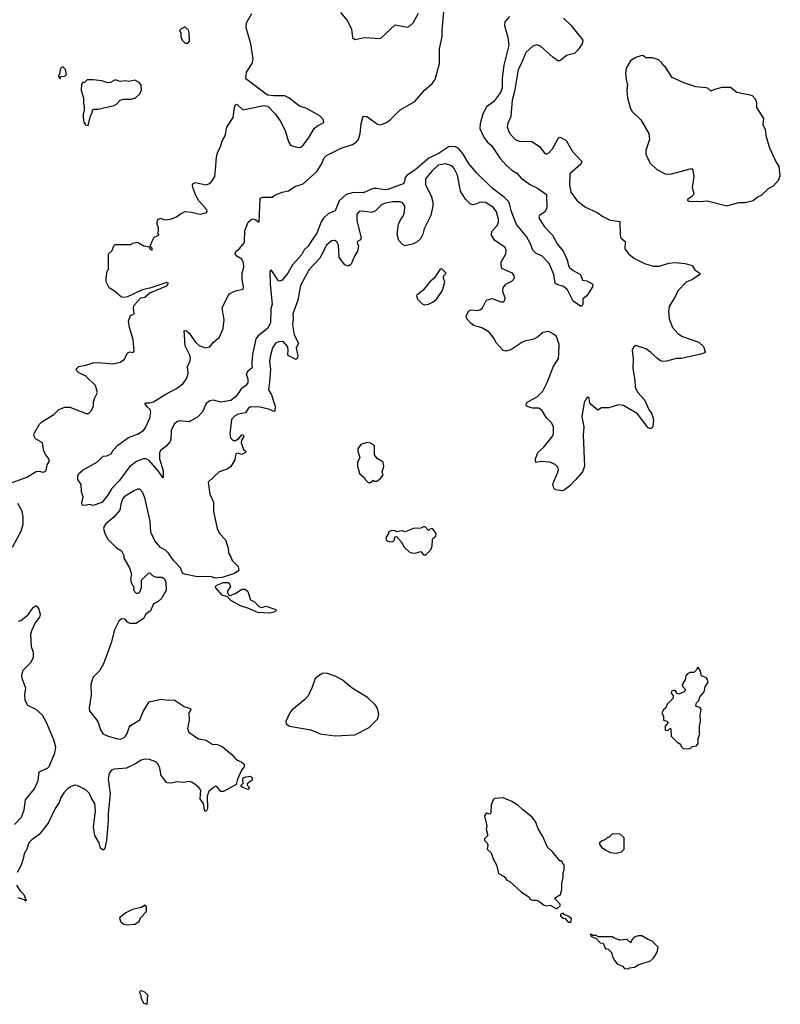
# Model space of a CAD drawing. Extents: x 2220333 to 2384341, y 721037 to 894043.
# Tile 273 of 325: x 2331456 to 2337652, y 829910 to 837931. Entities that reach past the tile are written whole.
import ezdxf

# ---------------------------------------------------------------- set-up
doc = ezdxf.new("R2010")
doc.units = 0

msp = doc.modelspace()

# ---------------------------------------------------------------- linework, layer by layer
at = {"layer": '0CON10XD'}
for points in [[(2333842.8, 836147.2), (2333805, 836086.2), (2333774.5, 836055.5), (2333755, 836019.6), (2333678.4, 835935), (2333640, 835865), (2333595, 835810), (2333575, 835800), (2333563, 835803), (2333505, 835892.5), (2333495, 835880), (2333497.5, 835775), (2333511.8, 835615), (2333502.5, 835575), (2333499.1, 835460.9), (2333473.8, 835415), (2333400, 835355), (2333379.9, 835330.1), (2333352.5, 835205), (2333346.2, 835135), (2333351.1, 835095), (2333313.3, 835066.7), (2333301.9, 835045), (2333314.3, 835005), (2333315, 834972.5), (2333295, 834947.1), (2333259.4, 834925), (2333235.4, 834885), (2333211.2, 834855), (2333175, 834829.8), (2333095, 834815.4), (2333035, 834831.8), (2333003.8, 834825), (2332973.8, 834805), (2332944.2, 834735.8), (2332907.5, 834695), (2332835.7, 834654.3), (2332755, 834663.3), (2332735, 834655.7), (2332715, 834637.5), (2332691.2, 834585), (2332688.5, 834515), (2332681.9, 834495), (2332645.6, 834455), (2332605.6, 834425), (2332595.5, 834405), (2332594.5, 834355), (2332626.2, 834255), (2332625, 834200), (2332585.5, 834255.5), (2332509.9, 834339.9), (2332485, 834354.4), (2332465, 834353.1), (2332408.6, 834331.4), (2332351.5, 834288.5), (2332265.3, 834175), (2332205, 834108.5), (2332175, 834058.9), (2332125, 833999.1), (2332055, 833974.4), (2332025, 833980.8), (2331986.9, 833973.1), (2331966.2, 833976.2), (2331961.2, 833995), (2331974, 834045), (2331960, 834085), (2331956.2, 834145), (2331930, 834185), (2331930, 834215), (2331938, 834235), (2331973.8, 834265), (2332089.8, 834330.2), (2332135, 834376.2), (2332165, 834377.5), (2332202.5, 834395), (2332218.8, 834425), (2332256, 834465), (2332343.1, 834526.9), (2332415, 834554.4), (2332464, 834585), (2332481.3, 834608.7), (2332516.1, 834683.9), (2332523.3, 834733.3), (2332519.2, 834755), (2332495, 834776.2), (2332476.7, 834805), (2332485, 834811.2), (2332515, 834809.4), (2332545, 834817.8), (2332640.8, 834879.2), (2332734.4, 834925.6), (2332785, 834965.7), (2332815.6, 835005), (2332828.8, 835048.8), (2332822, 835105), (2332842.1, 835147.9), (2332847.1, 835175), (2332840, 835205), (2332803.5, 835275), (2332795, 835400), (2332815, 835396), (2332835, 835380), (2332890.7, 835300.7), (2332917.3, 835277.3), (2332965, 835257.9), (2333005, 835265.7), (2333035.8, 835304.2), (2333084.3, 835345.7), (2333114.6, 835415.4), (2333121.2, 835485), (2333104.4, 835585), (2333155, 835683.3), (2333165, 835696.7), (2333195, 835713.3), (2333225, 835726), (2333276.2, 835735), (2333279.2, 835755), (2333268.6, 835815), (2333268.9, 835865), (2333280.6, 835915), (2333280.3, 835950.3), (2333265, 835981.2), (2333225.5, 836005.5), (2333210, 836025), (2333217.6, 836042.4), (2333249.2, 836070.8), (2333288, 836115), (2333290.5, 836215), (2333318.3, 836281.7), (2333338.3, 836301.7), (2333355, 836308), (2333380.9, 836300.9), (2333407.5, 836282.5), (2333415, 836476.7), (2333435, 836486), (2333513.9, 836486.1), (2333535, 836502.5), (2333595, 836527.5), (2333645, 836536.7), (2333696.9, 836573.1), (2333766.2, 836593.8), (2333876.4, 836695), (2333914.6, 836755), (2333937.5, 836805), (2333954.7, 836825.3), (2334076, 836885), (2334166.8, 836913.2), (2334197.3, 836932.7), (2334214.6, 836955.4), (2334229.6, 837005), (2334237.3, 837082.7), (2334255, 837145.3), (2334285, 837142.3), (2334370.9, 837080.9), (2334395.7, 837075.7), (2334444, 837095), (2334472.9, 837115), (2334555, 837197.5), (2334675.5, 837264.5), (2334753.7, 837356.3), (2334815, 837411.1), (2334839.1, 837445), (2334875.3, 837575.3), (2334876.6, 837695), (2334897.6, 837795), (2334896.5, 837845), (2334910, 837995)], [(2333055, 836740), (2333059.4, 836815), (2333070, 836855), (2333092, 836895), (2333106.2, 836945), (2333128.8, 836985), (2333143.8, 837055), (2333194.3, 837135), (2333205, 837216.7), (2333215, 837240), (2333225, 837243.3), (2333275, 837196.2), (2333445, 837233.3), (2333476.1, 837226.1), (2333536.2, 837165), (2333578.3, 837108.3), (2333617.3, 837027.3), (2333646.2, 836935), (2333665, 836907.5), (2333725, 836890.8), (2333745, 836894), (2333765, 836908.8), (2333808.6, 836965), (2333855, 837044), (2333876.8, 837063.2), (2333932.5, 837095), (2333930, 837115), (2333902.5, 837145), (2333795, 837206.7), (2333736.4, 837226.4), (2333647.5, 837295), (2333615, 837310), (2333525, 837310), (2333475, 837316.7), (2333298.3, 837448.3), (2333303.8, 837505), (2333349.2, 837575), (2333356.8, 837613.2), (2333338.1, 837735), (2333301.2, 837865), (2333303.8, 837905), (2333347, 837983)], [(2334068.7, 837988.7), (2334125, 837923.3), (2334158.8, 837855), (2334167, 837787), (2334185, 837770), (2334265, 837787.5), (2334395, 837777.5), (2334515, 837890), (2334615, 837870), (2334635, 837880), (2334660, 837905), (2334705.8, 837985)], [(2335886, 837945), (2335946.5, 837886.5), (2336043.1, 837765), (2336037.8, 837735), (2336000.7, 837679.3), (2335975.3, 837654.7), (2335909.5, 837640.5), (2335865, 837602.5), (2335845, 837594.6), (2335798.9, 837625), (2335699.2, 837715), (2335665, 837726.9), (2335635, 837715.7), (2335578.9, 837665), (2335544, 837576), (2335516.4, 837525), (2335486.6, 837345), (2335467.1, 837275), (2335457.2, 837142.8), (2335432.8, 837087.2), (2335427.1, 837055), (2335445.6, 837005.6), (2335491.2, 836955), (2335525, 836941.4), (2335629.1, 836939.1), (2335689.3, 836899.3), (2335735, 836840), (2335745, 836836.2), (2335765, 836846.2), (2335795, 836878), (2335845, 836970), (2335855, 836973.3), (2335868.1, 836968.1), (2335906.8, 836946.8), (2335958.1, 836858.1), (2336034, 836775), (2336027.5, 836755), (2335937.8, 836675), (2335934.3, 836585.7), (2335946.2, 836525), (2335998, 836455), (2336064, 836405), (2336160.9, 836360.9), (2336205, 836326.7), (2336265, 836299.4), (2336345, 836286.7), (2336346.2, 836175), (2336354, 836154), (2336386.7, 836125), (2336386.2, 836065), (2336414.3, 836024.3), (2336465, 835986), (2336546.7, 835945), (2336615, 835923.1), (2336665, 835923.3), (2336745, 835947.1), (2336795, 835952.9), (2336876.2, 835943.8), (2336935, 835927.5), (2336955, 835892.5), (2336995, 835867.5), (2336997.5, 835855), (2336936.7, 835815), (2336885, 835794.2), (2336817, 835723), (2336800.8, 835685), (2336747.1, 835595), (2336740, 835555), (2336745.6, 835495), (2336774.5, 835424.5), (2336818, 835375), (2336855, 835350), (2336987.5, 835305), (2337025, 835270), (2337040, 835225), (2337035, 835217.5), (2337005, 835206.2), (2336845, 835170), (2336805, 835170), (2336725, 835149.2), (2336695, 835147.1), (2336675, 835152.9), (2336650.2, 835170.2), (2336593.4, 835223.4), (2336555, 835249.2), (2336475, 835276.7), (2336456.1, 835263.9), (2336445, 835240), (2336453.1, 835165), (2336449.5, 835090.5), (2336467.5, 834995), (2336470.8, 834935), (2336492.5, 834895), (2336545.7, 834835), (2336580, 834755), (2336605, 834720), (2336618.6, 834675), (2336613.3, 834615), (2336599.3, 834600.7), (2336585, 834600), (2336575, 834606.7), (2336489.7, 834719.7), (2336375, 834788.8), (2336335, 834793.8), (2336255, 834768.8), (2336195, 834770), (2336165, 834750), (2336100, 834805), (2336095, 834847.5), (2336085, 834856.7), (2336075, 834851.2), (2336055, 834813.3), (2336034.3, 834695.7), (2336050.3, 834615), (2336044.8, 834545.2), (2336055.5, 834294.5), (2336041.1, 834248.9), (2335987.1, 834185), (2335935, 834131.9), (2335895, 834100.8), (2335874.4, 834094.4), (2335820.5, 834100.5), (2335806.7, 834115), (2335798.3, 834148.3), (2335839.4, 834245), (2335844.4, 834265), (2335839.2, 834285), (2335816.7, 834306.7), (2335775, 834325.7), (2335705, 834332), (2335660, 834325), (2335657.5, 834355), (2335677.5, 834405), (2335722.7, 834447.3), (2335797.9, 834542.1), (2335805, 834560), (2335805.3, 834615), (2335790, 834645), (2335747.7, 834687.7), (2335715, 834743.3), (2335685, 834766.2), (2335635, 834766.7), (2335605, 834773.8), (2335584.1, 834784.1), (2335580, 834795), (2335590, 834815), (2335670.3, 834859.7), (2335718.6, 834905), (2335755, 834980), (2335805, 835107.5), (2335845, 835171.2), (2335846.9, 835213.1), (2335851.1, 835285), (2335834.2, 835335), (2335825, 835353.3), (2335805, 835370), (2335765, 835390), (2335718.3, 835381.7), (2335673.3, 835345), (2335635, 835325.7), (2335575, 835314.2), (2335545, 835301.4), (2335457.9, 835242.1), (2335415, 835231.4), (2335395.6, 835235.6), (2335339.2, 835295), (2335317.2, 835337.2), (2335280, 835385), (2335220.8, 835420.8), (2335155, 835440.6), (2335134.3, 835455), (2335098.8, 835495), (2335093.8, 835515), (2335112.3, 835557.7), (2335132.3, 835567.7), (2335185, 835561.4), (2335209.7, 835570.3), (2335225.8, 835585), (2335253.1, 835636.9), (2335265, 835648), (2335305, 835658.6), (2335375, 835633.8), (2335396.4, 835633.6), (2335405, 835640), (2335410, 835665), (2335392, 835715), (2335394.2, 835745.8), (2335415, 835776.7), (2335465, 835801.2), (2335486, 835825), (2335484, 835845), (2335471.2, 835865), (2335417.8, 835887.8), (2335384.1, 835904.1), (2335377.7, 835927.7), (2335379.2, 835955), (2335415.7, 836025), (2335417.5, 836055), (2335410, 836075), (2335323.8, 836135), (2335298, 836175), (2335302, 836205), (2335344.3, 836255), (2335357.3, 836282.7), (2335357.5, 836305), (2335341.1, 836365), (2335315, 836400), (2335251.7, 836441.7), (2335205.8, 836445.8), (2335170.9, 836429.1), (2335145, 836424.3), (2335125, 836431.4), (2335087.8, 836467.8), (2335047.1, 836535), (2335022.7, 836665), (2334995, 836719.2), (2334975, 836740.6), (2334925, 836756.2), (2334865, 836747.3), (2334815, 836698.8), (2334762.7, 836635), (2334762.1, 836585), (2334806.7, 836495), (2334821.1, 836445), (2334821.4, 836415), (2334804.3, 836335), (2334752.1, 836227.9), (2334740.8, 836185), (2334721.2, 836145), (2334695, 836121.2), (2334665, 836106), (2334595, 836088.8), (2334572.3, 836102.3), (2334545, 836132.5), (2334531.9, 836185), (2334540.8, 836265), (2334557.9, 836302.1), (2334583.1, 836336.9), (2334590.6, 836365), (2334592.1, 836412.1), (2334575, 836440), (2334555, 836448.6), (2334495, 836448.5), (2334435, 836437.8), (2334406.2, 836425), (2334355.5, 836374.5), (2334325, 836360), (2334245, 836370.8), (2334221.7, 836368.3), (2334203, 836347), (2334201.7, 836291.7), (2334238.6, 836155), (2334230.9, 836139.1), (2334206.7, 836125), (2334203.9, 836116.1), (2334216.9, 836085), (2334208.6, 836045), (2334182.5, 836005), (2334155, 835940), (2334135, 835922.5), (2334103.6, 835933.6), (2334058, 835995), (2334052.2, 836095), (2334040.6, 836120.6), (2334022.1, 836132.1), (2333995, 836130.8), (2333955, 836094.5), (2333900.6, 835989.4), (2333813.2, 835895), (2333744.6, 835765), (2333720.7, 835645), (2333680, 835535), (2333684.6, 835495), (2333679.6, 835445), (2333692.5, 835365), (2333726.7, 835295), (2333708.1, 835255), (2333720.6, 835195), (2333719.4, 835175), (2333705, 835162), (2333644, 835195), (2333639.2, 835205), (2333643.6, 835235), (2333639.6, 835265), (2333605, 835307.8), (2333575, 835310.5), (2333540.8, 835295), (2333515, 835258.8), (2333495.5, 835184.5), (2333492.3, 835145), (2333500, 835085), (2333491.8, 834981.8)], [(2335445, 837956.7), (2335407.8, 837915), (2335405.5, 837885), (2335433.4, 837786.6), (2335440.4, 837725), (2335399, 837561), (2335386.7, 837455), (2335386.5, 837373.5), (2335372, 837338), (2335315, 837261.4), (2335258.9, 837221.1), (2335230, 837165), (2335206.2, 837083.8), (2335203.5, 837045), (2335236.9, 836975), (2335265, 836935.5), (2335299.2, 836905), (2335370, 836800), (2335418.5, 836745), (2335465, 836704.4), (2335505, 836681.4), (2335540.4, 836640.4), (2335615.6, 836585), (2335675, 836559.5), (2335747.5, 836507.5), (2335750, 836395), (2335732.7, 836367.3), (2335691.2, 836335), (2335686, 836325), (2335690.8, 836305), (2335731.4, 836245), (2335795.4, 836175.4), (2335833.3, 836105), (2335883.5, 836045), (2335914.5, 835975), (2335925.6, 835925.6), (2335933.6, 835913.6), (2335965, 835888), (2336023.3, 835855), (2336039.3, 835809.3), (2336075, 835803.8), (2336125, 835776), (2336122.5, 835755), (2336075, 835682.5), (2336043.9, 835656.1), (2336043.3, 835615), (2336035, 835597.5), (2336025, 835596.7), (2335965, 835637.5), (2335919.2, 835729.2), (2335885, 835758.8), (2335833.4, 835773.4), (2335818.8, 835785), (2335807.3, 835855), (2335770, 835945), (2335710.8, 836005), (2335659.2, 836029.2), (2335634.7, 836054.7), (2335618.2, 836105), (2335583.4, 836165), (2335502.2, 836262.2), (2335458.5, 836375), (2335445.6, 836435), (2335435, 836451.8), (2335405, 836482.4), (2335305, 836557.6), (2335176, 836685), (2335113.2, 836763.2), (2335065, 836841.8), (2335027.1, 836885), (2335005, 836896.1), (2334955, 836898.3), (2334873.8, 836845), (2334787.6, 836802.4), (2334674.5, 836705.5), (2334611.1, 836665), (2334596.4, 836645), (2334587.5, 836605), (2334580, 836595), (2334455, 836546.8), (2334425, 836544.2), (2334365, 836556.5), (2334335, 836555.9), (2334255, 836522), (2334175, 836523.8), (2334115, 836506.5), (2334059.6, 836455), (2334026.5, 836375), (2333970.1, 836349.9), (2333930.9, 836315), (2333912.4, 836285), (2333876.6, 836193.4), (2333842.8, 836147.2)], [(2332825, 837740), (2332840, 837755), (2332837.5, 837825), (2332830, 837845), (2332805, 837870), (2332795, 837870), (2332788.3, 837861.7), (2332775, 837860), (2332760, 837845), (2332760, 837835), (2332770, 837825), (2332770, 837795), (2332780, 837765), (2332805, 837740), (2332825, 837740)], [(2337215, 836414.2), (2337315, 836442.5), (2337365, 836442.5), (2337430.7, 836459.3), (2337463.9, 836486.1), (2337498.3, 836501.7), (2337555, 836556.7), (2337595, 836577.5), (2337637.5, 836625), (2337651.7, 836658.3), (2337642.5, 836735), (2337612.5, 836785), (2337566.7, 836885), (2337540, 836975), (2337530, 837035), (2337512.5, 837075), (2337517.5, 837125), (2337460, 837215), (2337460, 837255), (2337450, 837285), (2337425, 837310), (2337407, 837317), (2337298.3, 837338.3), (2337245, 837380), (2337175, 837377.5), (2337115, 837363.8), (2337085, 837350), (2337065, 837370), (2337050, 837375), (2336963.6, 837383.6), (2336865, 837417.5), (2336770.7, 837460.7), (2336717.5, 837545), (2336693.6, 837563.6), (2336683, 837583), (2336660, 837605), (2336611.7, 837621.7), (2336555, 837620), (2336537, 837637), (2336525, 837640), (2336475, 837622.5), (2336432.5, 837595), (2336397.5, 837535), (2336390.7, 837489.3), (2336398.3, 837428.3), (2336407.5, 837405), (2336402.5, 837355), (2336406.7, 837295), (2336427.5, 837215), (2336443.3, 837185), (2336516.7, 837115), (2336580, 837005), (2336586.7, 836955), (2336556.7, 836865), (2336556.7, 836835), (2336590, 836765), (2336645, 836711.2), (2336715, 836676.2), (2336755, 836674), (2336928.3, 836718.3), (2336938, 836705), (2336946, 836655), (2336933.8, 836565), (2336946.2, 836515), (2336937.7, 836492.3), (2336895, 836467.5), (2336897, 836457), (2336915, 836450), (2336965, 836453.8), (2336995, 836448.8), (2337055, 836455.7), (2337215, 836414.2)], [(2331785, 837450), (2331791.7, 837468.3), (2331825, 837470), (2331837.5, 837485), (2331830, 837525), (2331806.4, 837546.4), (2331787.5, 837535), (2331780, 837485), (2331770, 837475), (2331785, 837450)], [(2332015, 837070), (2332033, 837147), (2332046.4, 837173.6), (2332048.3, 837191.7), (2332057.5, 837202.5), (2332095, 837202), (2332225, 837232), (2332245, 837243.3), (2332273.6, 837276.4), (2332305, 837283.3), (2332363, 837283), (2332400, 837295), (2332432.5, 837325), (2332447.5, 837355), (2332445, 837400), (2332429.3, 837419.3), (2332395, 837437.5), (2332345, 837427.5), (2332315, 837432.5), (2332275, 837427.5), (2332235, 837440), (2332195, 837420), (2332175, 837416.7), (2332125, 837432.5), (2332055, 837442.5), (2332005, 837440), (2331985, 837420), (2331971.7, 837418.3), (2331960, 837405), (2331957.5, 837355), (2331976.7, 837295), (2331977, 837247), (2331982.5, 837235), (2331982.5, 837185), (2331972.5, 837165), (2331972.5, 837135), (2331980, 837095), (2331990, 837085), (2331990, 837075), (2332015, 837070)], [(2331395, 834161.4), (2331515.6, 834204.4), (2331590.5, 834249.5), (2331615, 834253.8), (2331644.1, 834244.1), (2331655, 834246.7), (2331670.7, 834259.3), (2331680, 834305), (2331700, 834335), (2331693.8, 834355), (2331668.8, 834385), (2331653.8, 834415), (2331642.5, 834485), (2331585, 834517.5), (2331572.5, 834545), (2331577.5, 834565), (2331616.7, 834635), (2331637.5, 834655), (2331735, 834716.2), (2331773.7, 834756.3), (2331825, 834774.5), (2331865, 834774.5), (2331996.4, 834723.6), (2332015.9, 834724.1), (2332041.7, 834748.3), (2332056.7, 834785), (2332056.7, 834815), (2332066.2, 834845), (2332090, 834895), (2332075, 834950), (2331995, 835026.7), (2331935.9, 835055.9), (2331922, 835072), (2331917.5, 835085), (2331937.5, 835105), (2331994.1, 835115.9), (2332053.4, 835136.6), (2332095, 835139.5), (2332215, 835127.3), (2332275, 835141.9), (2332310, 835165), (2332335, 835218), (2332355, 835226), (2332375, 835220), (2332388.3, 835231.7), (2332380.6, 835325), (2332350.2, 835425), (2332343.8, 835475), (2332358.1, 835521.9), (2332388.8, 835535), (2332384, 835585), (2332390, 835605), (2332444.3, 835665), (2332475, 835671.6), (2332515, 835707.1), (2332655, 835764), (2332669.4, 835785), (2332655, 835790.6), (2332516.7, 835743.3), (2332455, 835731.4), (2332335, 835674.5), (2332305, 835667.8), (2332285, 835671.5), (2332228.5, 835718.5), (2332185, 835745.7), (2332161.9, 835795), (2332160, 835825), (2332170, 835885), (2332180, 835895), (2332180, 836025), (2332208.3, 836051.7), (2332221.7, 836088.3), (2332235, 836100), (2332365, 836100), (2332375, 836110), (2332415, 836120), (2332468, 836088), (2332510, 836080), (2332517.5, 836065), (2332536.2, 836053.8), (2332535, 836070), (2332520, 836085), (2332534.1, 836125.9), (2332550.7, 836159.3), (2332590, 836175), (2332582.5, 836195), (2332587.5, 836205), (2332586, 836235), (2332575.9, 836265.9), (2332576, 836285), (2332585, 836306.7), (2332605, 836313.8), (2332635, 836300), (2332685, 836306.2), (2332733.3, 836325), (2332765, 836350.8), (2332805, 836367.5), (2332854.3, 836364.3), (2332925, 836346.2), (2332979.3, 836360.7), (2332982.5, 836375), (2332976.7, 836385), (2332915.6, 836455.6), (2332889.7, 836499.7), (2332866, 836565), (2332863.9, 836586.1), (2332867.5, 836595), (2332886.1, 836603.9), (2332975, 836585.8), (2333005, 836597.5), (2333025, 836618), (2333045.6, 836655), (2333055, 836740)], [(2334755, 835608.8), (2334785, 835613.8), (2334825, 835633.3), (2334855, 835658), (2334899.2, 835725), (2334918.8, 835795), (2334907.5, 835825), (2334908.3, 835841.7), (2334930, 835865), (2334895, 835902.5), (2334880.7, 835899.3), (2334831.2, 835825), (2334796.7, 835795), (2334741.7, 835728.3), (2334687.5, 835685), (2334697.5, 835655), (2334735, 835616.7), (2334755, 835608.8)], [(2333491.8, 834981.8), (2333481.9, 834915), (2333506.4, 834875), (2333524.7, 834824.7), (2333536.5, 834783.5), (2333535, 834742.5), (2333525, 834740), (2333494.4, 834754.4), (2333415.7, 834774.3), (2333335, 834777.1), (2333316, 834765), (2333295, 834728.8), (2333235, 834718.1), (2333205, 834701.4), (2333181.9, 834675), (2333167.6, 834557.6), (2333172.9, 834525), (2333195, 834503.8), (2333215, 834503.3), (2333240, 834520), (2333265, 834550), (2333275, 834552.5), (2333282.5, 834535), (2333263, 834507), (2333261.2, 834485), (2333280.5, 834430.5), (2333297.5, 834415), (2333296.7, 834406.7), (2333265, 834388.8), (2333235, 834400), (2333217.5, 834395), (2333209.2, 834345), (2333175, 834291.2), (2333145, 834269.2), (2333082, 834248), (2332992.5, 834165), (2333005.8, 834065), (2333035, 834000), (2333034.4, 833925), (2333065, 833787.5), (2333083.8, 833745), (2333133.3, 833695), (2333153.8, 833625), (2333156, 833585), (2333175.6, 833555.6), (2333186, 833525), (2333235, 833477.5), (2333242.5, 833445), (2333205, 833420), (2333105, 833386.7), (2333045, 833382.7), (2333015, 833394.3), (2332905, 833392.5), (2332797.5, 833415), (2332783.1, 833423.1), (2332765.6, 833465), (2332711.5, 833521.5), (2332669.2, 833585), (2332645, 833608.6), (2332602.6, 833632.6), (2332557.5, 833685), (2332525.7, 833755), (2332520, 833845), (2332474.2, 834035), (2332457.5, 834082.5), (2332435.9, 834105.9), (2332415, 834106), (2332385, 834094), (2332306.2, 834045), (2332292.5, 834025), (2332279.2, 833985), (2332272, 833935), (2332225, 833880), (2332156.6, 833823.4), (2332144.5, 833805.5), (2332140, 833785), (2332148.5, 833745), (2332175, 833700.5), (2332245, 833627.5), (2332284.5, 833604.5), (2332303.3, 833565), (2332303.8, 833545), (2332351.2, 833465), (2332367.5, 833415), (2332360, 833375), (2332363.8, 833345), (2332387, 833307), (2332383, 833283), (2332405, 833260), (2332425, 833260), (2332435, 833270), (2332447.5, 833305), (2332447.5, 833365), (2332505, 833423.3), (2332515, 833423.8), (2332541.7, 833401.7), (2332570.7, 833390.7), (2332615, 833390), (2332635, 833377.5), (2332646.7, 833345), (2332650, 833285), (2332612.5, 833215), (2332585, 833192.5), (2332547, 833173), (2332522.5, 833115), (2332485, 833087.5), (2332465, 833053.3), (2332405, 833012.5), (2332355, 833012), (2332334.1, 833024.1), (2332315, 833047.5), (2332285, 833050), (2332265, 833032.5), (2332229.7, 832960.3), (2332200.8, 832855), (2332139.2, 832685), (2332105, 832626.7), (2332055.9, 832574.1), (2332045.9, 832554.1), (2332036, 832515), (2332037.9, 832427.9), (2332021.5, 832325), (2332025, 832301.2), (2332092.5, 832215), (2332113.5, 832145), (2332134.7, 832114.7), (2332175.7, 832094.3), (2332251.9, 832071.9), (2332275, 832070.8), (2332305, 832081.8), (2332319.1, 832095), (2332332.7, 832115), (2332347.8, 832165), (2332358.6, 832181.4), (2332433.8, 832226.2), (2332462.9, 832295), (2332511.2, 832375), (2332607.1, 832397.1), (2332665, 832386.9), (2332715, 832390), (2332795, 832336.2), (2332845, 832320), (2332850, 832315), (2332847.5, 832305), (2332833.3, 832285), (2332836, 832225), (2332824.4, 832155), (2332835, 832127.5), (2332913.2, 832073.2), (2332975, 832060.6), (2333025, 832028.6), (2333065, 832027.8), (2333105, 832011.1), (2333185, 831944.2), (2333222.7, 831902.7), (2333265, 831883.8), (2333283.3, 831865), (2333283.3, 831845), (2333263, 831817), (2333230, 831745), (2333219.3, 831700.7), (2333115, 831644), (2333093.9, 831643.9), (2333065, 831682.5), (2333055, 831687.5), (2333033.6, 831676.4), (2332996.6, 831643.4), (2332984.3, 831605), (2332985.7, 831505), (2332975, 831483.8), (2332964.3, 831484.3), (2332953.1, 831545), (2332927.5, 831585), (2332931.4, 831655), (2332915, 831677.1), (2332882.6, 831702.6), (2332855, 831720), (2332835, 831724.3), (2332793.2, 831716.8), (2332735, 831721.4), (2332691.7, 831711.7), (2332655, 831714), (2332607.5, 831775), (2332597.8, 831835), (2332585, 831866), (2332564.5, 831884.5), (2332514.5, 831904.5), (2332475, 831906.5), (2332445, 831900), (2332395, 831865.7), (2332325, 831834.4), (2332225, 831825.8), (2332203.2, 831816.8), (2332185, 831792.5), (2332175.8, 831744.2), (2332194.3, 831625), (2332175.7, 831465.7), (2332176.7, 831405), (2332164.2, 831245), (2332148.8, 831181.2), (2332135, 831166.7), (2332115, 831183.3), (2332102.5, 831225), (2332068.1, 831285), (2332058.1, 831355), (2332074.4, 831484.4), (2332068.6, 831545), (2332042.5, 831585), (2332025, 831626.2), (2331995, 831657.5), (2331925, 831692.5), (2331905, 831695.8), (2331875, 831685.7), (2331845.4, 831664.6), (2331816.5, 831633.5), (2331792.2, 831595), (2331778.1, 831555), (2331745.7, 831505), (2331688.9, 831385), (2331615, 831292.9), (2331555, 831250.6), (2331531.1, 831225), (2331515.4, 831175), (2331492.2, 831135), (2331485.6, 831095), (2331467, 831043), (2331434.5, 830985)], [(2334315, 834160), (2334335, 834180), (2334342.5, 834172.5), (2334365, 834172.5), (2334396.4, 834193.6), (2334417, 834223), (2334410, 834245), (2334422.5, 834295), (2334416.4, 834326.4), (2334367, 834357), (2334347.5, 834385), (2334345, 834460), (2334315, 834482.5), (2334285, 834487.5), (2334235, 834470), (2334210, 834435), (2334210, 834415), (2334227.5, 834365), (2334207.5, 834325), (2334207.5, 834295), (2334223.6, 834233.6), (2334265, 834200), (2334270, 834185), (2334295, 834160), (2334315, 834160)], [(2331398.6, 833635), (2331469.2, 833765), (2331485.8, 833825), (2331485.8, 833875), (2331477.4, 833927.4), (2331440.7, 833990.7)], [(2334765, 833572.5), (2334805, 833612.5), (2334816.7, 833645), (2334817.5, 833695), (2334823.6, 833706.4), (2334847, 833723), (2334847.5, 833745), (2334820, 833785), (2334798.3, 833781.7), (2334785, 833770), (2334758.8, 833798.8), (2334745, 833800), (2334725, 833790), (2334663, 833787), (2334595, 833760), (2334575, 833767.5), (2334525, 833760), (2334517, 833767), (2334485, 833770), (2334460, 833755), (2334460, 833745), (2334440, 833715), (2334440, 833695), (2334450, 833685), (2334475, 833677.5), (2334495, 833680), (2334510, 833695), (2334511.7, 833718.3), (2334525, 833720), (2334566.1, 833676.1), (2334586.7, 833635), (2334627.5, 833595), (2334655, 833586.2), (2334685, 833586.7), (2334725, 833597.5), (2334745, 833572.5), (2334765, 833572.5)], [(2333495, 833097.5), (2333395, 833102.9), (2333315, 833138.5), (2333256, 833155), (2333175, 833199.4), (2333148.3, 833228.3), (2333105, 833244), (2333053.2, 833303.2), (2333051.9, 833315), (2333062, 833325), (2333116.2, 833345), (2333159.2, 833345), (2333172, 833315), (2333150, 833275), (2333150, 833265), (2333157, 833247), (2333171.2, 833241.2), (2333215, 833255.8), (2333265, 833292.5), (2333291.7, 833291.7), (2333315, 833272.5), (2333336, 833206), (2333369.1, 833189.1), (2333405, 833150), (2333425, 833142), (2333465, 833152.2), (2333517.5, 833135), (2333542.5, 833125), (2333546.1, 833116.1), (2333525, 833104.3), (2333495, 833097.5)], [(2331414, 831375), (2331470.8, 831435), (2331492.9, 831495), (2331503.2, 831576.8), (2331577.5, 831665), (2331605.4, 831734.6), (2331614, 831805), (2331683.8, 831835), (2331695, 831846), (2331743.8, 831955), (2331751.5, 832005), (2331734.6, 832064.6), (2331674.4, 832205), (2331641.4, 832265), (2331590.6, 832310.6), (2331523.8, 832345), (2331501.2, 832385), (2331499.2, 832435), (2331505.7, 832485), (2331476.2, 832565), (2331472.7, 832595), (2331485, 832631.4), (2331547.5, 832695), (2331568.6, 832735), (2331568, 832775), (2331552.1, 832822.1), (2331547.5, 832925), (2331554.2, 832955), (2331582, 833015), (2331620, 833065), (2331626.5, 833085), (2331612.9, 833135), (2331595, 833154), (2331585, 833154), (2331561.7, 833138.3), (2331535.6, 833104.4), (2331516.2, 833075), (2331465, 833034), (2331445, 833028)], [(2334025.9, 832095.9), (2334185, 832104), (2334302.5, 832165), (2334372.5, 832235), (2334382.5, 832275), (2334367.5, 832325), (2334355, 832347.5), (2334288.8, 832408.8), (2334165, 832486.7), (2334082.3, 832552.3), (2334025, 832583.3), (2333955, 832606.7), (2333920, 832605), (2333862.5, 832565), (2333837.7, 832492.3), (2333805, 832422.5), (2333777.7, 832392.3), (2333674.1, 832305.9), (2333657.5, 832285), (2333623.3, 832215), (2333627.5, 832195), (2333655, 832176.7), (2333827, 832147), (2333905, 832112.5), (2334025.9, 832095.9)], [(2336915, 831990), (2336935, 832010), (2336970, 832015), (2336982.5, 832035), (2336982.5, 832075), (2336997.5, 832115), (2336992.5, 832125), (2336992.5, 832175), (2337002.5, 832215), (2337000, 832265), (2337007.5, 832315), (2336995, 832326.7), (2336970, 832335), (2336962.5, 832345), (2336970, 832365), (2336987.5, 832385), (2336996.4, 832413.6), (2337032.5, 832455), (2337040, 832495), (2337063.3, 832535), (2337060, 832555), (2337049.3, 832569.3), (2337010, 832585), (2337002.5, 832625), (2336985, 832650), (2336975, 832650), (2336970, 832635), (2336947, 832613), (2336915, 832612.5), (2336897, 832603), (2336882.5, 832585), (2336877, 832553), (2336852.5, 832515), (2336857, 832497), (2336880, 832475), (2336867.5, 832455), (2336825, 832437.5), (2336811.7, 832441.7), (2336795, 832470), (2336765, 832460), (2336763.6, 832443.6), (2336780, 832425), (2336780, 832405), (2336730, 832355), (2336720, 832325), (2336700.7, 832309.3), (2336687.5, 832285), (2336700, 832255), (2336700, 832225), (2336727, 832217), (2336737.5, 832205), (2336713, 832177), (2336713.6, 832143.6), (2336735, 832140), (2336753, 832157), (2336760, 832155), (2336763.6, 832093.6), (2336812.5, 832045), (2336839.3, 832029.3), (2336845, 832010), (2336860, 831995), (2336915, 831990)], [(2333315, 831660), (2333272.5, 831675), (2333260, 831685), (2333260, 831695), (2333280, 831715), (2333272.5, 831725), (2333273, 831747), (2333280, 831755), (2333297, 831763), (2333335, 831767.5), (2333350, 831755), (2333350, 831735), (2333310, 831705), (2333310, 831695), (2333327.5, 831677.5), (2333315, 831660)], [(2335835, 830690), (2335858.3, 830711.7), (2335857.5, 830725), (2335812.5, 830775), (2335860, 830805), (2335872.5, 830845), (2335872.5, 830895), (2335882.5, 830945), (2335882.5, 830985), (2335890, 831005), (2335890, 831045), (2335880, 831055), (2335878.3, 831068.3), (2335865, 831080), (2335855, 831080), (2335799.3, 831149.3), (2335755, 831190), (2335717, 831277), (2335678.3, 831338.3), (2335660, 831395), (2335630, 831435), (2335553.6, 831493.6), (2335515, 831532.5), (2335465, 831562.5), (2335395, 831592.5), (2335325, 831587.5), (2335312.5, 831575), (2335296.7, 831535), (2335295, 831470), (2335285, 831460), (2335255, 831467.5), (2335241.2, 831445), (2335260, 831365), (2335257, 831337), (2335267.5, 831295), (2335267, 831283), (2335243, 831257), (2335242.5, 831245), (2335263.8, 831223.8), (2335269.3, 831209.3), (2335263, 831173), (2335297.5, 831145), (2335314.1, 831094.1), (2335340, 831045), (2335357.5, 830975), (2335401.7, 830951.7), (2335425, 830922.5), (2335449.3, 830909.3), (2335544.2, 830824.2), (2335602.5, 830785), (2335615, 830767.5), (2335635, 830757.5), (2335665, 830757.5), (2335685, 830750), (2335728.3, 830718.3), (2335745, 830712.5), (2335777, 830717), (2335825, 830690), (2335835, 830690)], [(2336315, 831142.5), (2336357, 831153), (2336380, 831175), (2336380, 831265), (2336347, 831297), (2336285, 831300), (2336255, 831270), (2336245, 831270), (2336227, 831253), (2336195, 831240), (2336180, 831225), (2336180, 831215), (2336195, 831190), (2336230, 831165), (2336265, 831147.5), (2336315, 831142.5)], [(2331430.7, 830880.7), (2331456.2, 830836.2), (2331488.8, 830805), (2331510, 830755), (2331505, 830750), (2331491.7, 830761.7), (2331445, 830776.2)], [(2332325, 830556.7), (2332395, 830563.3), (2332430, 830585), (2332440, 830615), (2332490, 830665), (2332490, 830705), (2332478.3, 830718.3), (2332445, 830700), (2332375, 830682.5), (2332320, 830655), (2332270, 830615), (2332277.5, 830585), (2332305, 830563.3), (2332325, 830556.7)], [(2335945, 830580), (2335950, 830605), (2335930, 830625), (2335891.7, 830641.7), (2335885, 830650), (2335875, 830650), (2335861.7, 830638.3), (2335861.7, 830631.7), (2335881.7, 830611.7), (2335898.3, 830608.3), (2335925, 830580), (2335945, 830580)], [(2336415, 830200), (2336423, 830207), (2336465, 830212.5), (2336495, 830232.5), (2336595, 830263.3), (2336617.5, 830285), (2336648.8, 830335), (2336656.7, 830375), (2336606.7, 830425), (2336575, 830436.7), (2336525, 830468), (2336495, 830468.8), (2336462.5, 830457.5), (2336442.5, 830435), (2336435, 830410), (2336405, 830437.5), (2336345, 830432.5), (2336298.3, 830448.3), (2336285, 830460), (2336165, 830460), (2336155, 830470), (2336125, 830470), (2336115, 830480), (2336101.7, 830478.3), (2336111.7, 830461.7), (2336148.3, 830448.3), (2336185, 830410), (2336208.3, 830408.3), (2336221.7, 830371.7), (2336231.7, 830361.7), (2336248.3, 830358.3), (2336278.3, 830328.3), (2336282.5, 830305), (2336302.5, 830265), (2336325, 830237.5), (2336365, 830220), (2336383, 830203), (2336415, 830200)], [(2332495, 829910), (2332500, 829985), (2332475, 830010), (2332449.3, 830019.3), (2332435, 830017.5), (2332432.5, 830005), (2332442.5, 829985), (2332443.8, 829965), (2332465, 829920), (2332495, 829910)]]:
    msp.add_lwpolyline(points, dxfattribs=at)

doc.saveas('drawing.dxf')
